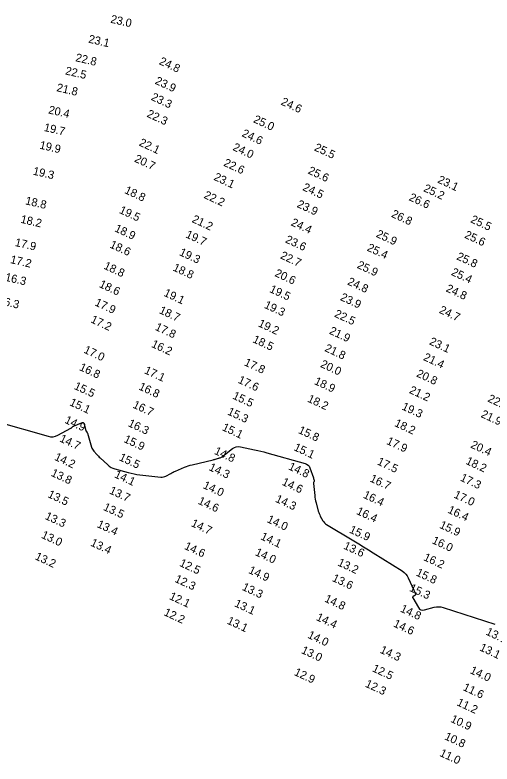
# Model space of a CAD drawing. Extents: x 988130 to 1132882, y 654656 to 841453.
# Drawn here: x 1036130.7 to 1036422.8, y 811566.7 to 812025.5 of the extents above; entities that cross this region are included whole.
import ezdxf

# ---------------------------------------------------------------- set-up
doc = ezdxf.new("R2010")
doc.units = 0
doc.layers.add('V-TOPO-MAJR', color=7, linetype='Continuous')
doc.layers.add('V-TOPO-SOUN', color=7, linetype='Continuous')

msp = doc.modelspace()

# ---------------------------------------------------------------- linework, layer by layer
at = {"layer": 'V-TOPO-MAJR'}
msp.add_lwpolyline([(1036119.12, 811776.47), (1036151.08, 811767.42), (1036152.58, 811767.14), (1036154.05, 811767.15), (1036155.49, 811767.45), (1036156.9, 811768.05), (1036164.95, 811772.35), (1036165.09, 811772.43), (1036165.23, 811772.53), (1036165.36, 811772.63), (1036165.48, 811772.75), (1036165.94, 811773.24), (1036166.06, 811773.36), (1036166.19, 811773.46), (1036166.33, 811773.54), (1036166.48, 811773.62), (1036171.5, 811775.73), (1036172.09, 811775.89), (1036172.56, 811775.8), (1036172.91, 811775.47), (1036173.13, 811774.9), (1036174.03, 811771.07), (1036174.07, 811770.91), (1036174.14, 811770.76), (1036174.22, 811770.62), (1036174.31, 811770.49), (1036174.74, 811769.97), (1036174.84, 811769.84), (1036174.92, 811769.7), (1036174.99, 811769.55), (1036175.05, 811769.39), (1036177.63, 811760.76), (1036177.87, 811760.1), (1036178.17, 811759.48), (1036178.55, 811758.89), (1036178.99, 811758.34), (1036180.9, 811756.23), (1036181.38, 811755.71), (1036181.87, 811755.2), (1036182.38, 811754.69), (1036182.89, 811754.2), (1036187.51, 811749.86), (1036188.49, 811749.04), (1036189.55, 811748.36), (1036190.68, 811747.81), (1036191.89, 811747.41), (1036200.05, 811745.21), (1036201.83, 811744.76), (1036203.62, 811744.39), (1036205.43, 811744.09), (1036207.25, 811743.86), (1036220.11, 811742.47), (1036220.92, 811742.45), (1036221.7, 811742.54), (1036222.46, 811742.75), (1036223.2, 811743.09), (1036226.09, 811744.68), (1036226.82, 811745.07), (1036227.55, 811745.44), (1036228.3, 811745.79), (1036229.05, 811746.12), (1036234.51, 811748.47), (1036235.69, 811748.94), (1036236.88, 811749.36), (1036238.08, 811749.73), (1036239.31, 811750.04), (1036252.07, 811753.03), (1036252.46, 811753.12), (1036252.84, 811753.22), (1036253.22, 811753.33), (1036253.6, 811753.44), (1036255.41, 811754.01), (1036255.64, 811754.08), (1036255.87, 811754.16), (1036256.1, 811754.24), (1036256.32, 811754.33), (1036257.21, 811754.69), (1036257.43, 811754.79), (1036257.64, 811754.9), (1036257.84, 811755.03), (1036258.04, 811755.17), (1036264.01, 811759.89), (1036265.1, 811760.59), (1036266.25, 811761.01), (1036267.48, 811761.15), (1036268.76, 811761.01), (1036277.48, 811759.18), (1036279.36, 811758.77), (1036281.24, 811758.33), (1036283.12, 811757.85), (1036284.98, 811757.35), (1036308.33, 811750.83), (1036309.34, 811750.42), (1036310.17, 811749.83), (1036310.82, 811749.04), (1036311.29, 811748.06), (1036313.45, 811741.93), (1036313.51, 811741.76), (1036313.57, 811741.58), (1036313.63, 811741.41), (1036313.69, 811741.24), (1036313.94, 811740.51), (1036313.97, 811740.35), (1036313.98, 811740.19), (1036313.96, 811740.03), (1036313.91, 811739.88), (1036313.66, 811739.26), (1036313.6, 811739.1), (1036313.57, 811738.94), (1036313.55, 811738.77), (1036313.56, 811738.61), (1036314.27, 811731.25), (1036314.4, 811730.11), (1036314.58, 811728.97), (1036314.81, 811727.84), (1036315.09, 811726.72), (1036316.46, 811721.63), (1036316.7, 811720.84), (1036316.98, 811720.08), (1036317.32, 811719.33), (1036317.7, 811718.6), (1036319.32, 811715.73), (1036319.77, 811715.05), (1036320.29, 811714.44), (1036320.88, 811713.91), (1036321.55, 811713.45), (1036338.2, 811703.45), (1036341.2, 811701.63), (1036344.2, 811699.8), (1036347.18, 811697.95), (1036350.15, 811696.08), (1036367.79, 811684.94), (1036368.97, 811684.08), (1036369.99, 811683.07), (1036370.85, 811681.93), (1036371.55, 811680.64), (1036375.02, 811673.08), (1036375.14, 811672.8), (1036375.26, 811672.51), (1036375.38, 811672.22), (1036375.49, 811671.93), (1036375.92, 811670.74), (1036375.97, 811670.47), (1036375.94, 811670.24), (1036375.81, 811670.05), (1036375.6, 811669.89), (1036374.57, 811669.31), (1036374.36, 811669.15), (1036374.25, 811668.96), (1036374.25, 811668.75), (1036374.34, 811668.51), (1036377.8, 811662.52), (1036378.5, 811661.61), (1036379.34, 811661.06), (1036380.33, 811660.87), (1036381.46, 811661.03), (1036387.41, 811662.7), (1036388.8, 811662.99), (1036390.19, 811663.07), (1036391.57, 811662.94), (1036392.95, 811662.6), (1036424.61, 811652.45)], dxfattribs=at)

# ---------------------------------------------------------------- texts
at = {"layer": 'V-TOPO-SOUN'}
for s, rotation, p in [('23.0 ', 347, (1036188.91, 812020.85)), ('23.1 ', 347, (1036175.37, 812008.65)), ('22.8 ', 347, (1036167.46, 811997.27)), ('24.8 ', 335, (1036218.61, 811995.54)), ('22.5 ', 347, (1036161.21, 811989.18)), ('23.9 ', 335, (1036216.09, 811983.55)), ('21.8 ', 347, (1036155.89, 811978.9)), ('23.3 ', 335, (1036213.66, 811973.66)), ('24.6 ', 335, (1036293.18, 811970.8)), ('20.4 ', 347, (1036150.88, 811965.27)), ('22.3 ', 335, (1036211.03, 811963.35)), ('25.0 ', 335, (1036276.28, 811959.97)), ('19.7 ', 347, (1036148.12, 811954.54)), ('24.6 ', 335, (1036269.23, 811951.38)), ('19.9 ', 347, (1036145.45, 811943.7)), ('22.1 ', 335, (1036206.28, 811945.72)), ('24.0 ', 335, (1036263.68, 811942.94)), ('25.5 ', 335, (1036313.57, 811942.73)), ('20.7 ', 335, (1036203.46, 811935.83)), ('22.6 ', 335, (1036258.06, 811933.33)), ('25.6 ', 335, (1036309.73, 811928.56)), ('19.3 ', 347, (1036141.41, 811927.77)), ('23.1 ', 335, (1036252.09, 811924.68)), ('23.1 ', 335, (1036389.11, 811923.01)), ('18.8 ', 335, (1036197.41, 811916.55)), ('24.5 ', 335, (1036306.49, 811918.38)), ('25.2 ', 335, (1036380.5, 811917.72)), ('22.2 ', 335, (1036245.99, 811913.59)), ('26.6 ', 335, (1036371.59, 811912.21)), ('18.8 ', 347, (1036136.72, 811909.6)), ('23.9 ', 335, (1036302.98, 811908.03)), ('19.5 ', 335, (1036194.15, 811904.38)), ('26.8 ', 335, (1036360.78, 811902.03)), ('18.2 ', 347, (1036133.84, 811898.29)), ('21.2 ', 335, (1036238.68, 811898.81)), ('24.4 ', 335, (1036299.29, 811896.82)), ('25.5 ', 335, (1036409.29, 811898.69)), ('18.9 ', 335, (1036191.31, 811893.16)), ('19.7 ', 335, (1036234.83, 811889.43)), ('25.9 ', 335, (1036351.42, 811889.75)), ('25.6 ', 335, (1036405.56, 811889.23)), ('17.9 ', 347, (1036130.37, 811884.09)), ('18.6 ', 335, (1036188.36, 811883.24)), ('23.6 ', 335, (1036295.85, 811886.33)), ('19.3 ', 335, (1036230.94, 811878.55)), ('25.4 ', 335, (1036345.88, 811881.35)), ('17.2 ', 347, (1036127.55, 811873.6)), ('22.7 ', 335, (1036292.81, 811876.57)), ('25.8 ', 335, (1036400.74, 811875.98)), ('18.8 ', 335, (1036184.66, 811870.25)), ('18.8 ', 335, (1036226.99, 811869.16)), ('25.9 ', 335, (1036339.77, 811870.74)), ('20.6 ', 335, (1036289.39, 811865.73)), ('25.4 ', 335, (1036397.46, 811866.42)), ('16.3 ', 347, (1036124.32, 811862.78)), ('24.8 ', 335, (1036333.87, 811860.58)), ('18.6 ', 335, (1036181.84, 811859.01)), ('19.5 ', 335, (1036286.19, 811855.96)), ('24.8 ', 335, (1036394.24, 811856.36)), ('19.1 ', 335, (1036221.43, 811853.65)), ('23.9 ', 335, (1036329.48, 811851.04)), ('16.3 ', 347, (1036120.06, 811848.51)), ('17.9 ', 335, (1036179.2, 811847.76)), ('19.3 ', 335, (1036282.93, 811846.28)), ('18.7 ', 335, (1036218.6, 811843.02)), ('24.7 ', 335, (1036390.09, 811843.21)), ('17.2 ', 335, (1036176.68, 811837.38)), ('22.5 ', 335, (1036325.91, 811840.85)), ('17.8 ', 335, (1036216.1, 811832.8)), ('19.2 ', 335, (1036279.22, 811834.95)), ('21.9 ', 335, (1036322.77, 811830.42)), ('18.5 ', 335, (1036275.87, 811825.21)), ('23.1 ', 335, (1036384.03, 811823.89)), ('17.0 ', 335, (1036172.42, 811818.79)), ('16.2 ', 335, (1036213.82, 811822.35)), ('21.8 ', 335, (1036319.98, 811819.8)), ('21.4 ', 335, (1036380.4, 811814.28)), ('17.8 ', 335, (1036270.66, 811811.07)), ('20.0 ', 335, (1036317.37, 811810.05)), ('16.8 ', 335, (1036169.72, 811808.15)), ('17.1 ', 335, (1036209.5, 811806.22)), ('17.6 ', 335, (1036266.89, 811800.37)), ('20.8 ', 335, (1036376.16, 811804.23)), ('15.5 ', 335, (1036166.51, 811796.59)), ('16.8 ', 335, (1036206.09, 811796.27)), ('18.9 ', 335, (1036313.59, 811799.56)), ('21.2 ', 335, (1036371.73, 811794.12)), ('15.1 ', 335, (1036163.72, 811786.61)), ('15.5 ', 335, (1036263.56, 811790.65)), ('18.2 ', 335, (1036309.41, 811788.82)), ('22.1 ', 335, (1036419.77, 811788.9)), ('16.7 ', 335, (1036202.45, 811785.14)), ('19.3 ', 335, (1036367.18, 811784.03)), ('15.3 ', 335, (1036260.4, 811780.94)), ('21.9 ', 335, (1036415.64, 811779.38)), ('14.9 ', 335, (1036160.76, 811775.82)), ('16.3 ', 335, (1036199.56, 811773.79)), ('18.2 ', 335, (1036362.7, 811773.86)), ('15.1 ', 335, (1036257.16, 811771.33)), ('15.8 ', 335, (1036303.8, 811769.58)), ('14.7 ', 335, (1036157.63, 811764.42)), ('15.9 ', 335, (1036196.97, 811764.06)), ('15.1 ', 335, (1036301.07, 811759.07)), ('17.9 ', 335, (1036357.83, 811762.88)), ('20.4 ', 335, (1036409.33, 811760.68)), ('14.8 ', 335, (1036252.34, 811756.82)), ('14.2 ', 335, (1036154.48, 811753.16)), ('15.5 ', 335, (1036194.04, 811752.92)), ('17.5 ', 335, (1036352.09, 811750.35)), ('18.2 ', 335, (1036406.33, 811750.7)), ('14.3 ', 335, (1036249.06, 811746.88)), ('14.8 ', 335, (1036297.75, 811747.29)), ('13.8 ', 335, (1036152.39, 811743.37)), ('14.1 ', 335, (1036191.2, 811742.45)), ('14.6 ', 335, (1036293.78, 811737.86)), ('16.7 ', 335, (1036347.64, 811739.92)), ('17.3 ', 335, (1036402.96, 811740.45)), ('13.7 ', 335, (1036188.08, 811732.58)), ('14.0 ', 335, (1036245.47, 811735.84)), ('13.5 ', 335, (1036150.38, 811730.29)), ('14.3 ', 335, (1036289.77, 811727.47)), ('16.4 ', 335, (1036343.54, 811729.93)), ('17.0 ', 335, (1036399.05, 811730.04)), ('13.5 ', 335, (1036184.4, 811722.48)), ('14.6 ', 335, (1036242.41, 811726.26)), ('16.4 ', 335, (1036339.41, 811719.96)), ('16.4 ', 335, (1036395.31, 811720.76)), ('13.3 ', 335, (1036148.69, 811716.95)), ('14.0 ', 335, (1036284.64, 811714.98)), ('13.4 ', 335, (1036180.57, 811711.96)), ('14.7 ', 335, (1036238.17, 811712.55)), ('15.9 ', 335, (1036335.02, 811708.63)), ('15.9 ', 335, (1036390.28, 811711.5)), ('13.0 ', 335, (1036146.47, 811705.39)), ('14.1 ', 335, (1036280.72, 811704.49)), ('13.4 ', 335, (1036176.57, 811700.6)), ('16.0 ', 335, (1036385.68, 811702.06)), ('14.6 ', 335, (1036234.04, 811698.57)), ('14.0 ', 335, (1036277.37, 811694.78)), ('13.6 ', 335, (1036331.51, 811698.75)), ('13.2 ', 335, (1036142.57, 811692.23)), ('16.2 ', 335, (1036380.49, 811691.71)), ('12.5 ', 335, (1036231.03, 811688.19)), ('13.2 ', 335, (1036327.92, 811688.47)), ('14.9 ', 335, (1036273.33, 811683.83)), ('15.8 ', 335, (1036375.87, 811682.3)), ('12.3 ', 335, (1036228.15, 811678.44)), ('13.6 ', 335, (1036324.55, 811678.94)), ('13.3 ', 335, (1036269.36, 811673.5)), ('15.3 ', 335, (1036371.82, 811672.88)), ('12.1 ', 335, (1036224.82, 811667.83)), ('13.1 ', 335, (1036264.71, 811663.45)), ('14.8 ', 335, (1036319.86, 811666.33)), ('12.2 ', 335, (1036221.49, 811658)), ('14.8 ', 335, (1036366.26, 811660.21)), ('14.4 ', 335, (1036314.77, 811655)), ('13.1 ', 335, (1036260.18, 811652.83)), ('14.6 ', 335, (1036362.03, 811651.06)), ('13.5 ', 335, (1036418.64, 811646.1)), ('14.0 ', 335, (1036309.56, 811644.13)), ('13.1 ', 335, (1036414.83, 811636.43)), ('13.0 ', 335, (1036305.63, 811634.8)), ('14.3 ', 335, (1036353.8, 811635)), ('12.9 ', 335, (1036301.27, 811621.34)), ('12.5 ', 335, (1036349.08, 811623.63)), ('14.0 ', 335, (1036408.95, 811622.47)), ('12.3 ', 335, (1036344.77, 811614.2)), ('11.6 ', 335, (1036404.62, 811612.08)), ('11.2 ', 335, (1036400.86, 811602.81)), ('10.9 ', 335, (1036397.09, 811592.65)), ('10.8 ', 335, (1036393.37, 811581.96)), ('11.0 ', 335, (1036390.36, 811571.79))]:
    msp.add_text(s, height=5, rotation=rotation, dxfattribs=at).set_placement(p)

doc.saveas('drawing.dxf')
